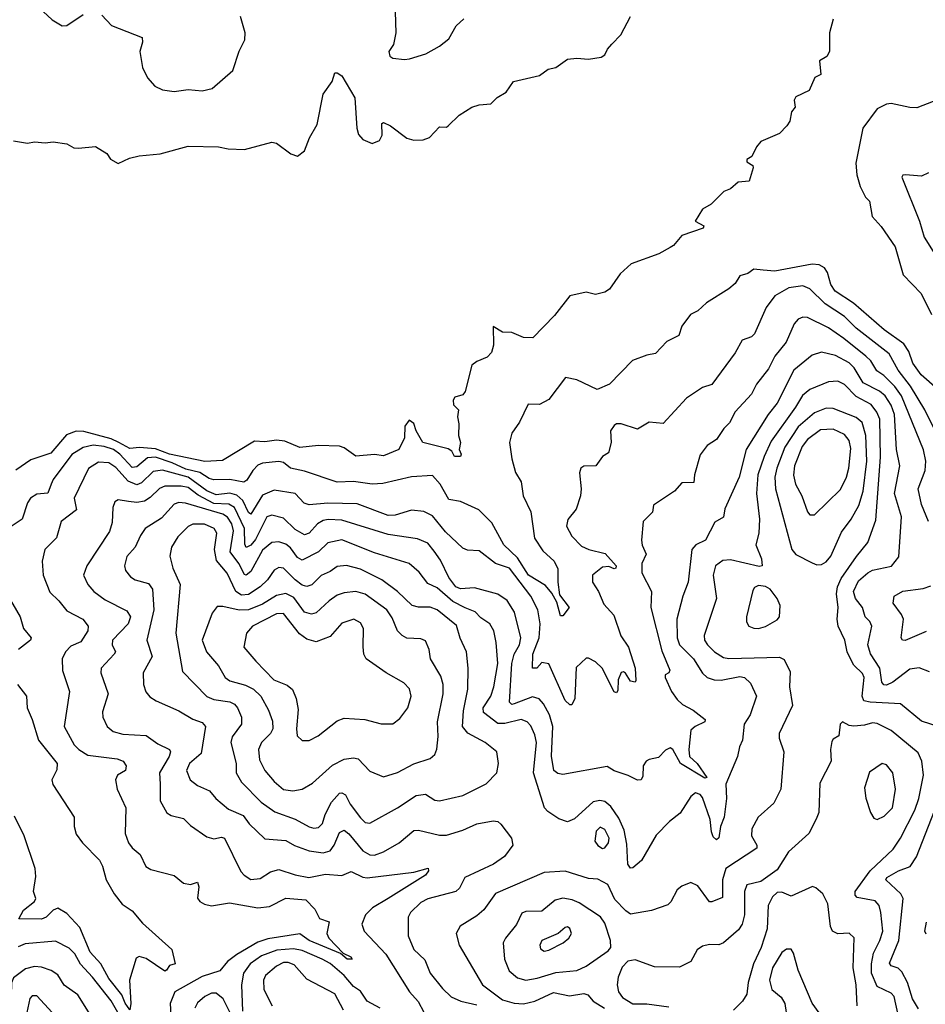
# Model space of a CAD drawing. Extents: x 1678431 to 1860718, y 384618 to 522882.
# Tile 296 of 473: x 1741412 to 1745301, y 508211 to 512441. Entities that reach past the tile are written whole.
import ezdxf

# ---------------------------------------------------------------- set-up
doc = ezdxf.new("R2010")
doc.units = 0

msp = doc.modelspace()

# ---------------------------------------------------------------- linework, layer by layer
at = {"layer": '0CON10XD'}
for points in [[(1741475, 512510), (1741550.9, 512440.9), (1741594.5, 512414.5), (1741615, 512415.7), (1741685, 512462.9)], [(1741385, 511921.2), (1741445, 511910), (1741475, 511916.2), (1741521.4, 511911.4), (1741555, 511915.7), (1741615, 511908), (1741645, 511891.2), (1741665, 511888.8), (1741736.8, 511896.8), (1741785.9, 511865.9), (1741801.2, 511841.2), (1741835, 511823.8), (1741883.6, 511846.4), (1741925, 511856.7), (1742015, 511864.2), (1742135, 511897.5), (1742265.4, 511895.4), (1742306.9, 511886.9), (1742376.7, 511883.3), (1742495, 511914.3), (1742515, 511910), (1742576, 511865), (1742605, 511854.5), (1742635, 511877.5), (1742656.4, 511933.6), (1742689.8, 511990.2), (1742715, 512121.2), (1742753.8, 512175), (1742765, 512212.5), (1742775, 512213.3), (1742795, 512200), (1742850.8, 512105), (1742860, 511975), (1742867.3, 511947.3), (1742885.9, 511925.9), (1742925, 511908.8), (1742957.8, 511922.2), (1742969.2, 511945), (1742967.5, 511995), (1742975, 511998.8), (1743004, 511985), (1743075, 511932), (1743105, 511923.8), (1743145, 511924.4), (1743172, 511935), (1743215, 511981.2), (1743245, 511980), (1743252.5, 511985), (1743298.7, 512031.3), (1743353.8, 512065), (1743385, 512075.8), (1743435, 512080), (1743462.7, 512107.3), (1743500.9, 512129.1), (1743532.5, 512175), (1743645, 512202), (1743682.1, 512227.9), (1743715, 512236), (1743765, 512271.2), (1743805, 512275.8), (1743855, 512272.2), (1743909.7, 512280.3), (1743925, 512290), (1743936.2, 512315), (1743954.5, 512335.5), (1743993.6, 512376.4), (1744035.4, 512454.6)], [(1741765, 512460.8), (1741806.8, 512416.8), (1741937.5, 512365), (1741938.8, 512345), (1741928, 512305), (1741939.4, 512235), (1741961.1, 512191.1), (1741992.5, 512155), (1742025, 512140), (1742075, 512132.5), (1742135, 512141.1), (1742195.9, 512135.9), (1742238.8, 512145), (1742326.8, 512223.2), (1742354.5, 512305.5), (1742378.1, 512355), (1742379.6, 512385), (1742359.6, 512455)], [(1743023.8, 512475), (1743027.5, 512385), (1743018, 512335), (1742997.5, 512305), (1743001.2, 512285), (1743015, 512275.8), (1743065, 512270), (1743086.4, 512273.6)], [(1744906.1, 512443.9), (1744890, 512385), (1744890, 512305), (1744877.7, 512282.3), (1744847.5, 512265), (1744852.5, 512205), (1744827, 512193), (1744803, 512137), (1744745, 512110), (1744737.5, 512095), (1744742.5, 512065), (1744726.7, 512045), (1744720, 512005), (1744706.7, 511985), (1744675, 511952.5), (1744595, 511917.5), (1744576.7, 511895), (1744556.4, 511853.6), (1744535, 511840), (1744535, 511830), (1744560, 511815), (1744562.5, 511805), (1744545, 511747.5), (1744497.5, 511742.5), (1744465, 511713.8), (1744436.7, 511703.3), (1744381.7, 511648.3), (1744345, 511626.7), (1744313.3, 511575), (1744350, 511555), (1744346.7, 511545), (1744255.9, 511514.1), (1744219.5, 511470.5), (1744205, 511462), (1744157.5, 511435), (1744037.8, 511392.2), (1743990.9, 511349.1), (1743945, 511284), (1743925, 511270.8), (1743885, 511260), (1743845, 511270), (1743774.7, 511255.3), (1743709.3, 511170.7), (1743615.6, 511074.4), (1743575, 511075.4), (1743525, 511097.2), (1743485, 511098.6), (1743445, 511122.5), (1743446.9, 511043.1), (1743438.3, 511011.7), (1743418.9, 510991.1), (1743375, 510972.2), (1743353.8, 510956.2), (1743325, 510843.3), (1743315, 510830), (1743280.9, 510819.1), (1743273.2, 510806.8), (1743275, 510786.7), (1743296, 510765), (1743291.5, 510735), (1743297.5, 510705), (1743296.8, 510655), (1743305.3, 510625), (1743300, 510595), (1743308.1, 510575), (1743305.7, 510565), (1743280, 510565), (1743267.5, 510587.5), (1743252.5, 510597.5), (1743143.8, 510625), (1743114.2, 510675), (1743105, 510706.7), (1743085, 510720), (1743066.2, 510695), (1743064.2, 510645), (1743040, 510595), (1742975, 510566.9), (1742935, 510572.5), (1742855, 510565.6), (1742805, 510602.2), (1742785, 510609.1), (1742695, 510612), (1742615, 510603.4), (1742550.9, 510630.9), (1742515, 510635.2), (1742465, 510627.4), (1742420.3, 510629.7), (1742283, 510547), (1742207.7, 510542.3), (1742055, 510574.8), (1741995, 510597.9), (1741926.4, 510603.6), (1741885, 510598.7), (1741838.3, 510625), (1741805, 510640.3), (1741687.6, 510672.4), (1741655, 510673.5), (1741613, 510657), (1741545, 510578.1), (1741459.3, 510550.7), (1741395, 510505.9)], [(1743086.4, 512273.6), (1743155.5, 512294.5), (1743215, 512327.5), (1743255, 512358.8), (1743286.2, 512415), (1743320, 512445)], [(1745335, 512089.6), (1745265, 512062.9), (1745235, 512063.2), (1745155, 512080.6), (1745135, 512077.8), (1745095, 512058.6), (1745033.3, 511975), (1745003.3, 511825), (1745006.9, 511775), (1745021.1, 511725), (1745045, 511678.8), (1745061.7, 511661.7), (1745073.3, 511595), (1745112.2, 511552.2), (1745172.1, 511465), (1745206.5, 511345), (1745283.9, 511265), (1745327.3, 511175)], [(1745315, 511782.5), (1745285, 511769.4), (1745216.1, 511773.9), (1745205, 511772.5), (1745201.2, 511765), (1745276.2, 511575), (1745296.6, 511506.6), (1745373.5, 511383.5)], [(1745354.3, 510854.3), (1745282.9, 510915), (1745248, 510965), (1745230, 511015), (1745209, 511049), (1745125, 511108), (1744992.7, 511222.7), (1744914.7, 511275), (1744895, 511303.3), (1744880.6, 511355), (1744868.6, 511375), (1744845, 511388), (1744815, 511391.2), (1744655, 511360.7), (1744605, 511365.7), (1744565, 511368.6), (1744538.9, 511351.1), (1744505, 511340.8), (1744485, 511308), (1744458, 511285), (1744361.2, 511225), (1744325, 511190), (1744293.3, 511175), (1744256.2, 511125), (1744243.3, 511085), (1744191.7, 511058.3), (1744142.7, 511007.3), (1744105, 511000), (1744043.7, 510976.3), (1743945, 510875.6), (1743891.7, 510851.7), (1743805, 510893.8), (1743756.7, 510903.3), (1743685, 510809.2), (1743645, 510787.5), (1743595, 510788.8), (1743558.4, 510711.6), (1743526, 510665), (1743516.2, 510625), (1743525.6, 510555), (1743541.9, 510495), (1743565.6, 510455), (1743574.3, 510395), (1743607.4, 510327.4), (1743622.9, 510212.9), (1743658.5, 510158.5), (1743707.1, 510115), (1743722.4, 510082.4), (1743722.5, 510025), (1743730.8, 509970.8), (1743772.1, 509915), (1743745, 509880.6), (1743735, 509880), (1743719.3, 509939.3), (1743697.8, 509977.8), (1743669.7, 510009.7), (1743597, 510055), (1743549.7, 510129.7), (1743491.4, 510185), (1743439.3, 510279.3), (1743384.4, 510335), (1743305, 510370.5), (1743255, 510379.5), (1743218.4, 510445), (1743185, 510482.5), (1743095, 510476.5), (1742972.1, 510447.9), (1742925, 510445.3), (1742845, 510457.6), (1742774.8, 510454.8), (1742635, 510502), (1742575, 510514.2), (1742545, 510538), (1742525, 510542.5), (1742455, 510535.2), (1742435, 510527.9), (1742413.2, 510505), (1742387.6, 510462.4), (1742375, 510454.7), (1742314.8, 510465.2), (1742245, 510464.1), (1742225, 510469.8), (1742185.3, 510495.3), (1742125, 510510), (1742067.4, 510537.4), (1741995, 510561.6), (1741961.4, 510558.6), (1741915, 510520), (1741895, 510517.3), (1741841.7, 510575), (1741815, 510594.6), (1741775, 510607.8), (1741727.5, 510612.5), (1741685, 510603.8), (1741636.5, 510573.5), (1741556, 510465), (1741547.2, 510445)], [(1745353, 510655), (1745298.8, 510765), (1745237.1, 510867.1), (1745184.4, 510935), (1745145.8, 511005), (1745005, 511116), (1744955, 511166), (1744870.9, 511220.9), (1744805, 511285.4), (1744775, 511297.6), (1744715, 511288.8), (1744655.4, 511255), (1744618.2, 511205), (1744568.3, 511091.7), (1744555, 511078.6), (1744515, 511063.8), (1744485, 511009.2), (1744385, 510874.3), (1744345, 510860.6), (1744275, 510814.4), (1744175, 510705.7), (1744115, 510712.5), (1744065, 510682.1), (1743995, 510704.6), (1743975.4, 510704.6), (1743965, 510698.1), (1743949.6, 510675), (1743952.5, 510625), (1743940.2, 510579.8), (1743915, 510564), (1743886.7, 510525), (1743835, 510522.5), (1743822, 510515), (1743815.7, 510494.3), (1743823.1, 510425), (1743820, 510395), (1743802.1, 510337.9), (1743765.8, 510294.2), (1743760.9, 510265), (1743782.8, 510222.8), (1743825, 510179.4), (1743856.2, 510165), (1743927.1, 510147.1), (1743973.8, 510095), (1743972.5, 510085), (1743965, 510081.2), (1743942.1, 510092.1), (1743915, 510089.5), (1743872.7, 510055), (1743871.6, 510025), (1743897.5, 509985), (1743920.7, 509930.7), (1743963.1, 509883.1), (1743993.6, 509793.6), (1744026.4, 509745), (1744054.7, 509655), (1744058.5, 509601.5), (1744055, 509594.3), (1744035, 509598.9), (1744013.2, 509633.2), (1744005, 509640), (1743995, 509636), (1743981.8, 509605), (1743981.1, 509558.9), (1743975, 509549.2), (1743965, 509552.9), (1743913.9, 509655), (1743885, 509682.1), (1743855, 509698), (1743845, 509697.5), (1743802, 509658), (1743795.4, 509525), (1743782.9, 509497.1), (1743775, 509496.9), (1743755, 509515.6), (1743685, 509673.5), (1743655, 509679.2), (1743632.9, 509655), (1743614.1, 509655), (1743615.5, 509715), (1743643.3, 509785), (1743647.1, 509845), (1743637.4, 509905), (1743607.6, 509965), (1743515, 510084.7), (1743454.8, 510104.8), (1743385, 510158.9), (1743335, 510162.7), (1743315, 510170), (1743241.3, 510241.3), (1743185, 510308.9), (1743148.3, 510328.3), (1743095, 510333.8), (1743025, 510312.9), (1742995, 510310.3), (1742861.2, 510361.2), (1742735, 510363.9), (1742655, 510356.5), (1742634.1, 510364.1), (1742595, 510405.3), (1742505, 510420), (1742455, 510398.2), (1742405, 510317.3), (1742395, 510323.5), (1742370.3, 510375), (1742345, 510398.5), (1742315, 510407.1), (1742255, 510399.3), (1742215, 510417.1), (1742135, 510475.9), (1742025, 510505.1), (1741985, 510500), (1741935, 510451.9), (1741915, 510442.8), (1741877.8, 510457.8), (1741825, 510516.7), (1741795, 510537.5), (1741750.3, 510539.7), (1741706.7, 510513.3), (1741646.5, 510385), (1741656.5, 510335), (1741590, 510285), (1741570, 510215), (1741520.5, 510165), (1741508.9, 510115), (1741512.9, 510055), (1741540.9, 509980.9), (1741580.5, 509945), (1741615, 509901.5), (1741682.5, 509865), (1741706.4, 509835), (1741704.6, 509815), (1741675, 509767.5), (1741630.8, 509749.2), (1741607.9, 509725), (1741594.5, 509695), (1741595.5, 509645.5), (1741625.4, 509555), (1741603.2, 509405), (1741645.4, 509325), (1741665.5, 509305), (1741705, 509281.7), (1741830, 509265), (1741856, 509255), (1741868.6, 509235), (1741866, 509215), (1741832.5, 509195), (1741822.9, 509175), (1741830, 509135), (1741867.3, 509055), (1741865.4, 508945), (1741878.5, 508905), (1741895, 508882.9), (1741928.6, 508855), (1741953.6, 508803.6), (1741975, 508790), (1742075, 508764.3), (1742115, 508731.9), (1742145, 508725.6), (1742175.3, 508735.3), (1742181.5, 508715), (1742175, 508667.5), (1742185, 508652), (1742205, 508640.6), (1742235, 508633.6), (1742313.3, 508646.7), (1742434.7, 508625.3), (1742485, 508631.6), (1742555, 508666.8), (1742640.3, 508660.3), (1742679.2, 508619.2), (1742699.6, 508579.6), (1742740.8, 508565), (1742730.9, 508515), (1742739.5, 508495), (1742800.7, 508430.7), (1742834.2, 508415), (1742840, 508405), (1742818.8, 508405), (1742789.2, 508429.2), (1742655.4, 508485), (1742615, 508513.4), (1742478, 508492), (1742435, 508478.4), (1742344.7, 508425), (1742305, 508394.6), (1742271.8, 508355), (1742195, 508330.4), (1742077.9, 508265), (1742058.1, 508215), (1742067.2, 508062.8)], [(1745315.2, 510285), (1745285, 510357.5), (1745270.4, 510425), (1745301.3, 510505), (1745303.3, 510545), (1745293.4, 510593.4), (1745199.2, 510825), (1745170.2, 510865), (1745122.7, 510912.7), (1745092.8, 510932.8), (1745066.7, 510975), (1745046.3, 510995), (1744951.9, 511071.9), (1744885, 511117.2), (1744795, 511161.8), (1744775, 511162.7), (1744755, 511154.6), (1744738.2, 511135), (1744704, 511055), (1744654.7, 510995), (1744628.2, 510941.8), (1744576.8, 510875), (1744555, 510831.9), (1744485, 510756.7), (1744460.8, 510709.2), (1744435.5, 510685), (1744405, 510637.1), (1744365, 510612), (1744335, 510571.2), (1744310.4, 510485), (1744307.6, 510452.4), (1744255, 510451.9), (1744223.8, 510415), (1744134.6, 510355.4), (1744130, 510325), (1744089.4, 510285), (1744081.8, 510205), (1744085, 510184.2), (1744102.9, 510145), (1744084.1, 510105), (1744083.7, 510065), (1744125.8, 509985), (1744123.1, 509915), (1744170.2, 509730.2), (1744203.6, 509646.4), (1744200, 509635), (1744184.3, 509625.7), (1744184.2, 509615), (1744211.2, 509555), (1744235, 509520), (1744258.3, 509498.3), (1744304.4, 509474.4), (1744355.8, 509435), (1744355, 509424.7), (1744312.5, 509405), (1744295, 509388.1), (1744285.2, 509305), (1744288.1, 509275), (1744321.8, 509245), (1744362.5, 509185), (1744355, 509182.9), (1744249.7, 509245), (1744216.4, 509305), (1744205, 509312.9), (1744185, 509302.9), (1744155, 509270.6), (1744115, 509263.1), (1744102.9, 509255), (1744090, 509235), (1744088.3, 509191.7), (1744081.2, 509175), (1744065, 509173.3), (1744025.8, 509194.2), (1743964.6, 509214.6), (1743935, 509232.5), (1743745, 509198.5), (1743722.5, 509202.5), (1743705.7, 509215), (1743696.5, 509276.5), (1743701.9, 509405), (1743687.7, 509455), (1743661.3, 509501.3), (1743643.4, 509523.4), (1743615, 509532.4), (1743535, 509501.4), (1743525, 509499.6), (1743515, 509508.8), (1743525.2, 509674.8), (1743536, 509715), (1743557.8, 509755), (1743563.6, 509785), (1743536.7, 509895), (1743506.1, 509946.1), (1743465, 509973.1), (1743365, 510000), (1743305, 509996.5), (1743285, 510003.8), (1743255, 510044.1), (1743219.5, 510119.5), (1743191.9, 510158.1), (1743165, 510191.8), (1743120.2, 510210.3), (1742995, 510228.7), (1742795, 510290.2), (1742736.1, 510293.9), (1742715, 510289), (1742691.6, 510275), (1742655, 510235.3), (1742635, 510228.6), (1742595, 510250.4), (1742545, 510299.1), (1742495, 510313.1), (1742474, 510305), (1742425, 510208.4), (1742405, 510183.3), (1742385, 510173.8), (1742378.1, 510188.1), (1742376.9, 510255), (1742333.9, 510345), (1742309.7, 510359.7), (1742245, 510363.1), (1742179, 510399), (1742135, 510431), (1742105, 510437.6), (1742035, 510437), (1742012.9, 510427.1), (1741972.2, 510387.8), (1741947.2, 510372.8), (1741915, 510367.1), (1741879.1, 510370.9), (1741835, 510378.9), (1741820.2, 510369.8), (1741812.1, 510345), (1741809.3, 510280.7), (1741797.8, 510242.2), (1741700, 510095), (1741686.5, 510055), (1741704.5, 510015), (1741730, 509985), (1741778.3, 509948.3), (1741871.4, 509901.4), (1741888.2, 509875), (1741877.5, 509845), (1741810.4, 509775), (1741809.1, 509755), (1741823.3, 509725), (1741817.8, 509715), (1741761.5, 509655), (1741760.5, 509635), (1741791.5, 509545), (1741766.8, 509466.8), (1741768.5, 509445), (1741787.8, 509405), (1741813.6, 509383.6), (1741855, 509372.2), (1741955.3, 509365.3), (1742005, 509330), (1742055.3, 509305.3), (1742059.6, 509295), (1742053.6, 509275), (1742012.8, 509205), (1742015, 509156.7), (1742014.6, 509084.6), (1742043.4, 509033.4), (1742062.6, 509022.6), (1742115, 509009.1), (1742145, 508979.4), (1742215, 508930), (1742245, 508921.8), (1742278.8, 508928.8), (1742291.4, 508925), (1742361.3, 508781.3), (1742375.3, 508765.3), (1742405, 508747.5), (1742445, 508751.1), (1742489.5, 508780.5), (1742525, 508790.6), (1742595, 508767.2), (1742654, 508756), (1742725, 508769.6), (1742795, 508763.9), (1742835, 508780.8), (1742885, 508756.8), (1742904.8, 508754.8), (1743105, 508779.3), (1743166.4, 508796.4), (1743167.9, 508785), (1743154.6, 508765), (1742993.9, 508666.1), (1742927.1, 508625), (1742897.3, 508595), (1742881.1, 508555), (1742891.1, 508525), (1742985, 508426.2), (1743086.1, 508265), (1743123.3, 508223.2), (1743171.8, 508131.8)], [(1745319.8, 509639.8), (1745275, 509656.7), (1745235, 509651.2), (1745161.8, 509595), (1745135, 509582.4), (1745123.4, 509583.4), (1745114.5, 509594.5), (1745105.4, 509655), (1745066.3, 509716.3), (1745054.8, 509755), (1745071.8, 509835), (1745062.5, 509855), (1745042.9, 509875), (1745031.8, 509915), (1745001.7, 509955), (1744993.1, 509985), (1745015, 510029.7), (1745055, 510064.7), (1745075, 510075.8), (1745156.4, 510093.6), (1745187.3, 510132.7), (1745198.4, 510305), (1745168.9, 510405), (1745191.4, 510525), (1745177.8, 510595), (1745168.7, 510745), (1745155, 510785.3), (1745129.6, 510825), (1745105.3, 510845.3), (1745035, 510881.2), (1744995.8, 510945.8), (1744975, 510967.4), (1744915, 510998.2), (1744855, 511012.9), (1744815, 511000), (1744736.7, 510935), (1744665, 510793.8), (1744626.4, 510745), (1744531.4, 510595), (1744501.8, 510475), (1744439.7, 510340.3), (1744435, 510303.8), (1744397.3, 510282.7), (1744357.5, 510205), (1744315.3, 510184.7), (1744297.9, 510165), (1744282.3, 510025), (1744259.6, 509965), (1744234.6, 509865), (1744235.6, 509785), (1744245.7, 509755), (1744306.2, 509695), (1744345, 509633.5), (1744365, 509614.8), (1744394, 509605), (1744425, 509603.7), (1744505, 509619.2), (1744525.3, 509615.3), (1744551.1, 509591.1), (1744576.4, 509535), (1744548.9, 509455), (1744523.2, 509415), (1744515.5, 509345), (1744502.8, 509317.2), (1744494.3, 509275), (1744445, 509156.2), (1744448.2, 509095), (1744436.9, 509015), (1744421.7, 508975), (1744415, 508926.2), (1744405, 508917.1), (1744390.3, 508930.3), (1744382.5, 508952.5), (1744377.5, 509005), (1744345, 509099.2), (1744335, 509112.6), (1744315, 509120), (1744295, 509103.3), (1744248.1, 509031.9), (1744203.4, 508996.6), (1744145, 508937.5), (1744081.9, 508828.1), (1744045, 508796.7), (1744035, 508795.6), (1744023.6, 508813.6), (1744019.4, 508899.4), (1744008.4, 508958.4), (1743985, 509010.4), (1743950.9, 509060.9), (1743925, 509082.3), (1743903.5, 509086.5), (1743875, 509080.7), (1743795, 509007.3), (1743765, 508995.4), (1743728.1, 509008.1), (1743679.5, 509039.5), (1743665.4, 509055.4), (1743619.2, 509205), (1743631.4, 509335), (1743625, 509369.2), (1743607.2, 509407.2), (1743591.9, 509425), (1743565, 509434.2), (1743495, 509417.1), (1743465, 509417.6), (1743403.8, 509465), (1743403.1, 509485), (1743435.3, 509535), (1743447.7, 509575), (1743465.2, 509675), (1743458.2, 509765), (1743448, 509815), (1743431.5, 509845), (1743392, 509872), (1743367.5, 509897.5), (1743325, 509914.4), (1743271.6, 509941.6), (1743205, 510000.2), (1743165, 510018.2), (1743127.7, 510067.7), (1743085, 510105.3), (1742935, 510150.5), (1742795, 510206.1), (1742735, 510192.9), (1742695, 510155.3), (1742625, 510118.9), (1742605, 510131.1), (1742575, 510172.2), (1742555, 510187.8), (1742525, 510198), (1742495, 510194.7), (1742455, 510161.8), (1742405, 510069.7), (1742385, 510054.7), (1742377.1, 510057.1), (1742353.7, 510105), (1742315.2, 510155), (1742330.7, 510245), (1742322.6, 510275), (1742305, 510304.3), (1742285, 510317.2), (1742124.2, 510364.2), (1742095, 510367), (1742075, 510359.4), (1742021, 510299), (1741950.5, 510255), (1741930, 510225), (1741908.5, 510175), (1741872.3, 510135), (1741862, 510095), (1741866.4, 510075), (1741887.4, 510047.4), (1741908, 510035), (1741965, 510019.4), (1741982.9, 509995), (1741988.4, 509905), (1741957.5, 509775), (1741980.9, 509705), (1741941.8, 509635), (1741943.6, 509585), (1741953.1, 509553.1), (1741971.4, 509531.4), (1741998, 509515), (1742095, 509472.1), (1742155, 509436), (1742195, 509422.3), (1742210.4, 509405), (1742191.4, 509288.6), (1742140.8, 509245), (1742127.7, 509215), (1742144.5, 509175), (1742175, 509150.5)], [(1745369.8, 509399.8), (1745285, 509427.5), (1745195, 509502.5), (1745065, 509508.8), (1745037.8, 509515), (1745029.5, 509535), (1745039, 509615), (1745031.9, 509631.9), (1744995, 509668.5), (1744978, 509698), (1744965.8, 509725), (1744955.7, 509775.7), (1744926.5, 509835), (1744922.2, 509865), (1744926.8, 509915), (1744919.3, 509975), (1744924.8, 510005), (1744940.3, 510039.7), (1745005.3, 510135), (1745054.6, 510195), (1745089, 510291), (1745108.3, 510561.7), (1745105.5, 510725), (1745093.1, 510755), (1745068.2, 510788.2), (1745005, 510822.3), (1744955, 510873.5), (1744925, 510888.4), (1744886, 510885), (1744805, 510851.6), (1744773.6, 510826.4), (1744743.3, 510776.7), (1744640, 510630), (1744609, 510565), (1744581.4, 510485), (1744576.9, 510405), (1744588.7, 510295), (1744586.2, 510235), (1744572.9, 510185), (1744598.1, 510125), (1744600.8, 510095), (1744587.5, 510092.5), (1744465, 510120.6), (1744432.2, 510117.8), (1744400.8, 510095), (1744390, 510055), (1744404.6, 509955), (1744350.9, 509795), (1744352.9, 509775), (1744365.4, 509755), (1744396.5, 509725), (1744435, 509701.3), (1744457.1, 509697.1), (1744675, 509702.7), (1744695, 509692.9), (1744720.6, 509639.4), (1744718.5, 509575), (1744730.3, 509495), (1744673.8, 509375), (1744674.1, 509354.1), (1744693.8, 509296.2), (1744680.4, 509135), (1744650.9, 509075), (1744583.5, 509015), (1744556.9, 508965), (1744555.4, 508935), (1744577.2, 508895), (1744577.6, 508882.4), (1744445, 508794.6), (1744429.8, 508745), (1744430, 508670), (1744385, 508650.7), (1744375, 508651.8), (1744325, 508720), (1744295, 508734.2), (1744255, 508718), (1744235, 508702), (1744208.2, 508651.8), (1744195, 508638.6), (1744125.4, 508614.6), (1744035, 508598.5), (1744015, 508611.8), (1743968.6, 508661.4), (1743937.5, 508725), (1743895, 508749.2), (1743855, 508751.4), (1743755, 508782.5), (1743665, 508776.9), (1743455, 508687.5), (1743405, 508616.9), (1743375, 508591.1), (1743303, 508547), (1743287.1, 508515), (1743299.6, 508465), (1743398.9, 508295), (1743485, 508230.3), (1743535.6, 508215.6), (1743575, 508212.4), (1743625, 508224), (1743705, 508261.9), (1743772.9, 508247.1), (1743835, 508258), (1743851.9, 508251.9), (1743874.4, 508225), (1743923.9, 508195)], [(1744835, 510098.9), (1744855, 510100.6), (1744875, 510112.2), (1744895, 510135.7), (1744940.7, 510239.3), (1744982.7, 510295), (1745016.4, 510353.6), (1745034.5, 510415), (1745049.7, 510545), (1745046.3, 510655), (1745030.5, 510710.5), (1745005, 510731.4), (1744905, 510771.1), (1744875, 510771.6), (1744825, 510752.2), (1744755, 510692.2), (1744698.4, 510605), (1744663.5, 510515), (1744654.4, 510475), (1744658.1, 510425), (1744728.5, 510165), (1744745, 510142.7), (1744815, 510107.5), (1744835, 510098.9)], [(1744805, 510314.3), (1744825, 510314.4), (1744937, 510423), (1744963.3, 510475), (1744973.1, 510515), (1744981.5, 510598.5), (1744975, 510633.3), (1744955, 510659.4), (1744905, 510681.9), (1744851.7, 510678.3), (1744795, 510636.9), (1744772.3, 510607.7), (1744739.2, 510525), (1744734.8, 510484.8), (1744743.8, 510445), (1744771.4, 510395), (1744795, 510326), (1744805, 510314.3)], [(1741547.2, 510445), (1741532.5, 510407.5), (1741485, 510402.7), (1741457.8, 510385), (1741445.5, 510365), (1741422.5, 510295), (1741357.8, 510252.2)], [(1742675, 508967.6), (1742695, 508970), (1742712.6, 508987.4), (1742723.7, 509026.3), (1742751.2, 509078.8), (1742785, 509117.5), (1742795, 509119.4), (1742811.1, 509111.1), (1742830.5, 509070.5), (1742875, 509012.5), (1742895, 508992.1), (1742915, 508988.5), (1743035, 509054.6), (1743115, 509108.2), (1743155, 509113.6), (1743195, 509088.6), (1743215, 509084.6), (1743315, 509108.5), (1743415, 509158.1), (1743460.8, 509205), (1743468.6, 509245), (1743460.8, 509295), (1743411.1, 509335), (1743336.5, 509376.5), (1743313.8, 509405), (1743317.7, 509472.3), (1743336.1, 509565), (1743337.8, 509655), (1743330.4, 509725), (1743303.6, 509783.6), (1743288.1, 509838.1), (1743205, 509905.3), (1743175, 509916.5), (1743125, 509917.5), (1743096.9, 509925), (1743035, 509983.9), (1742966.7, 510035), (1742875, 510081), (1742815, 510095.8), (1742775, 510092.3), (1742745, 510070.3), (1742706.4, 510053.6), (1742667.2, 510012.8), (1742645, 510005.7), (1742625, 510012.3), (1742595.3, 510035), (1742545, 510084), (1742525, 510087.3), (1742504.4, 510075.6), (1742475.9, 510035), (1742445.3, 510005), (1742395, 509971.5), (1742365, 509968.1), (1742340.2, 509985), (1742303, 510063), (1742257.3, 510117.3), (1742249, 510165), (1742258.3, 510235), (1742247.5, 510255), (1742205, 510273.9), (1742155, 510273.4), (1742135, 510263.1), (1742090.8, 510219.2), (1742063.9, 510175), (1742056.9, 510136.9), (1742070, 510085), (1742101.5, 510015), (1742081.9, 509805), (1742111, 509641), (1742215, 509533.2), (1742245, 509520.3), (1742315, 509510.9), (1742335, 509500.8), (1742347.7, 509485), (1742364.1, 509444.1), (1742364.7, 509415), (1742325, 509360.6), (1742319.3, 509335), (1742341.3, 509245), (1742341.5, 509205), (1742364.5, 509165), (1742449.1, 509079.1), (1742507.8, 509037.8), (1742595, 509005.9), (1742655, 508973.8), (1742675, 508967.6)], [(1744585.6, 509825.6), (1744615, 509834.6), (1744665, 509862.9), (1744674.6, 509875), (1744677.4, 509925), (1744665.2, 509955), (1744635, 509994.7), (1744615, 510006.3), (1744585, 510010.4), (1744568, 510002), (1744561.1, 509988.9), (1744533.8, 509875), (1744533.5, 509853.5), (1744544, 509835), (1744565, 509826.9), (1744585.6, 509825.6)], [(1745305, 509812.9), (1745215, 509774.5), (1745203.3, 509775), (1745197.5, 509785), (1745207.3, 509865), (1745199.6, 509885), (1745163.5, 509935), (1745168, 509965), (1745204.3, 509985.7), (1745292.3, 509997.7), (1745325, 510009.3)], [(1741356.2, 509975), (1741413.9, 509875), (1741428.6, 509825), (1741461.4, 509785), (1741458.6, 509775), (1741406.2, 509735)], [(1742585, 509127.5), (1742625, 509134.6), (1742669.3, 509160.7), (1742755, 509238.8), (1742805.3, 509264.7), (1742845, 509270.4), (1742865, 509265.4), (1742915, 509212.5), (1742975, 509188.8), (1743035, 509206.2), (1743105, 509243.6), (1743175, 509267.5), (1743195.5, 509284.5), (1743203.2, 509306.8), (1743209.1, 509360.9), (1743206, 509425), (1743231.2, 509545), (1743231.2, 509585), (1743220.1, 509620.1), (1743176.6, 509695), (1743170.5, 509735), (1743155, 509772), (1743135, 509781.1), (1743075, 509784.6), (1743054.8, 509794.8), (1743034.8, 509814.8), (1743011.4, 509871.4), (1742988.2, 509905), (1742895, 509973), (1742855, 509983.8), (1742805, 509978.8), (1742775, 509968.7), (1742740.9, 509945), (1742685, 509893.2), (1742665, 509887.2), (1742635, 509896), (1742588.6, 509958.6), (1742555, 509976.3), (1742515, 509967.8), (1742455, 509929.8), (1742395, 509906.3), (1742355, 509904.1), (1742285, 509920.4), (1742260.2, 509919.8), (1742238.8, 509891.2), (1742195.4, 509775), (1742214.5, 509725), (1742265, 509665.6), (1742295, 509614.6), (1742315, 509600.3), (1742382.1, 509582.1), (1742416, 509565), (1742447.3, 509535), (1742480.7, 509475), (1742497.8, 509427.8), (1742499.2, 509395), (1742489.7, 509375), (1742449.7, 509335), (1742437.5, 509305), (1742441.9, 509261.9), (1742465, 509215.5), (1742505, 509167.9), (1742545, 509133.6), (1742585, 509127.5)], [(1742624.6, 509344.6), (1742655, 509344.6), (1742694.4, 509365), (1742775, 509428.5), (1742805, 509440.5), (1742894.5, 509434.5), (1742964.2, 509415.8), (1743015, 509415.7), (1743045, 509439.2), (1743078.5, 509485), (1743093.9, 509535), (1743086.5, 509566.5), (1743061.9, 509591.9), (1742985.8, 509635), (1742900.6, 509695), (1742890.5, 509715), (1742886.7, 509746.7), (1742888.9, 509825), (1742875, 509850), (1742847.5, 509865), (1742795, 509848.8), (1742745, 509791.8), (1742685, 509768.8), (1742645, 509779.5), (1742612.9, 509802.9), (1742545, 509889.7), (1742515, 509888.8), (1742411.5, 509835), (1742385.5, 509805), (1742374.5, 509745), (1742426.2, 509685), (1742503.2, 509605), (1742561.3, 509581.3), (1742583.7, 509563.7), (1742599.6, 509525), (1742607.2, 509477.2), (1742600.6, 509395), (1742603.6, 509365), (1742624.6, 509344.6)], [(1741401.8, 509585), (1741441.2, 509535), (1741443.6, 509485), (1741466, 509435), (1741492.8, 509345), (1741573.5, 509245), (1741571.3, 509218.7), (1741549.4, 509175), (1741554.4, 509155), (1741645.6, 509015), (1741645.6, 508975), (1741655, 508941.2), (1741681.2, 508905), (1741755, 508830), (1741768.1, 508805), (1741783.3, 508745), (1741816.9, 508685), (1741851.7, 508641.7), (1741895, 508611.8), (1741939.3, 508559.3), (1742065, 508446.7), (1742080, 508385), (1742055, 508377.5), (1742043, 508357), (1742035, 508353.8), (1741955, 508408.2), (1741925, 508416.7), (1741911.5, 508408.5), (1741883.9, 508315), (1741889.7, 508215), (1741885, 508187.5), (1741865, 508215.6), (1741851.1, 508251.1), (1741795, 508321.1), (1741760, 508385), (1741715, 508434.8), (1741670.2, 508540.2), (1741615, 508600.3), (1741575, 508623.8), (1741555, 508615.9), (1741525.7, 508585), (1741505, 508576.6), (1741407.5, 508577.5), (1741428.5, 508615), (1741475, 508651.9), (1741481.4, 508665), (1741471.4, 508695), (1741480.7, 508759.3), (1741478.8, 508795), (1741431.5, 508935), (1741389.2, 509019.2)], [(1745184.1, 508165), (1745167.2, 508245), (1745155, 508258.5), (1745095, 508287.9), (1745070.9, 508345), (1745070.5, 508385), (1745079, 508431), (1745106.2, 508485), (1745118.4, 508525), (1745110.5, 508605), (1745102.5, 508635), (1745085.5, 508655), (1745009.4, 508669.4), (1745000, 508680), (1745000.4, 508695), (1745065.1, 508784.9), (1745162.7, 508877.3), (1745195.4, 508924.6), (1745255.7, 509045), (1745273, 509095), (1745293.5, 509195), (1745286.5, 509255), (1745271.3, 509291.3), (1745155, 509387.3), (1745095, 509417.5), (1745075, 509420.4), (1745040.3, 509409.7), (1744995, 509405.6), (1744975, 509408.1), (1744945, 509423.8), (1744935.9, 509414.1), (1744930, 509365), (1744905, 509350), (1744900.3, 509339.7), (1744894.5, 509305), (1744896.5, 509255), (1744848.9, 509161.1), (1744843.5, 509035), (1744833.3, 509006.7), (1744801.2, 508945), (1744713.8, 508866.2), (1744665, 508788.5), (1744595, 508738.4), (1744535, 508724.2), (1744524.7, 508695.3), (1744524.1, 508595.9), (1744514.7, 508555), (1744499.4, 508530.6), (1744435.3, 508474.7), (1744415, 508467.1), (1744375, 508468.1), (1744345, 508460), (1744321.2, 508445), (1744294, 508395), (1744245, 508370), (1744138.3, 508371.7), (1744055, 508401.5), (1744024, 508396), (1743999.6, 508370.4), (1743982.4, 508327.6), (1743978, 508295), (1743983.6, 508265), (1744000.8, 508240.8), (1744045, 508212.5), (1744105, 508212.6), (1744199.8, 508199.8)], [(1745095, 509004.4), (1745125, 509019.5), (1745160.8, 509055), (1745173.8, 509135), (1745161.8, 509205), (1745135, 509239.2), (1745115.6, 509245.6), (1745061.2, 509208.8), (1745039.6, 509140.4), (1745046, 509096), (1745065.5, 509035), (1745080.2, 509010.2), (1745095, 509004.4)], [(1742175, 509150.5), (1742227.4, 509127.4), (1742253.8, 509095), (1742308.6, 509048.6), (1742371.7, 509021.7), (1742396.9, 508986.9), (1742465, 508921.5), (1742555, 508914), (1742592.7, 508892.7), (1742655, 508870.8), (1742715, 508862.2), (1742745, 508869.7), (1742762.7, 508895), (1742785, 508948.5), (1742805, 508959.2), (1742825, 508943.9), (1742885, 508870.8), (1742915, 508853.1), (1742935, 508851.2), (1742975, 508865.3), (1743042.2, 508905), (1743105, 508958.2), (1743125, 508958.5), (1743215, 508936.9), (1743245, 508938.2), (1743315, 508959.2), (1743375, 508986), (1743445, 508999.6), (1743465, 508995.6), (1743477.8, 508985), (1743524.4, 508924.4), (1743530, 508895), (1743494.6, 508845.4), (1743447.4, 508812.6), (1743324.1, 508755), (1743300.5, 508709.5), (1743285, 508696.1), (1743165, 508663.6), (1743135, 508648.1), (1743090.6, 508605), (1743080.5, 508585), (1743080.4, 508505), (1743105, 508445.7), (1743151.3, 508401.3), (1743175.5, 508345), (1743228.1, 508278.1), (1743265, 508242.9), (1743307.1, 508225), (1743375, 508208.5)], [(1745272, 508192), (1745246.3, 508235), (1745224.3, 508304.3), (1745200.5, 508350.5), (1745185, 508365.8), (1745155, 508376.4), (1745147.2, 508387.2), (1745188.1, 508485), (1745206.1, 508665), (1745195.9, 508685), (1745131.1, 508745), (1745135.5, 508755), (1745185.8, 508784.2), (1745236.8, 508803.2), (1745263.7, 508845), (1745354.4, 509075)], [(1743915, 508880.8), (1743925, 508882.5), (1743941.1, 508905), (1743943.1, 508925), (1743925, 508961.9), (1743905, 508971.5), (1743887.3, 508955), (1743882.1, 508912.1), (1743895, 508892.5), (1743915, 508880.8)], [(1745008.1, 508205), (1745003.8, 508295), (1744991.9, 508368.1), (1744996.5, 508496.5), (1744975, 508516.5), (1744925, 508513.1), (1744902.5, 508525), (1744893.6, 508545), (1744882.3, 508642.3), (1744861.2, 508685), (1744831.5, 508711.5), (1744816.9, 508716.9), (1744725, 508675.5), (1744685, 508692.5), (1744665, 508691.1), (1744645, 508672.7), (1744626.2, 508635), (1744621.8, 508535), (1744596.4, 508455), (1744563, 508385), (1744540.3, 508305), (1744535, 508254), (1744515.9, 508224.1), (1744477.5, 508185)], [(1743585.3, 508315.3), (1743635, 508323.1), (1743715, 508347.4), (1743805, 508356.4), (1743845, 508375.3), (1743939.7, 508440.3), (1743950.5, 508455), (1743949.2, 508485), (1743925, 508559.4), (1743906.9, 508586.9), (1743815, 508646.8), (1743785, 508660), (1743745, 508666.2), (1743711, 508659), (1743655, 508611.5), (1743585, 508610), (1743568.1, 508601.9), (1743546, 508554), (1743497.9, 508495), (1743488.5, 508475), (1743493.9, 508405), (1743513.5, 508355), (1743550, 508325), (1743585.3, 508315.3)], [(1745305, 508512.9), (1745299.5, 508525), (1745306.3, 508563.7)], [(1743665, 508439.5), (1743685, 508442.9), (1743745.8, 508475), (1743770, 508495), (1743781.1, 508515), (1743775, 508536.9), (1743765, 508543.1), (1743755, 508541.1), (1743724.2, 508515.8), (1743654.3, 508485), (1743645.6, 508465), (1743649.3, 508449.3), (1743665, 508439.5)], [(1741832.8, 508175), (1741805, 508225.3), (1741725, 508327.8), (1741673.1, 508383.1), (1741648, 508428), (1741625, 508452.5), (1741565, 508481.8), (1741435, 508471.1), (1741405, 508457.9)], [(1742959.5, 508195), (1742904.8, 508225), (1742875, 508266.9), (1742845, 508286.8), (1742805.2, 508335), (1742745, 508386.3), (1742710.4, 508405), (1742625, 508442.5), (1742588.5, 508448.5), (1742516.2, 508443.8), (1742450.2, 508419.8), (1742401.6, 508385), (1742372.9, 508345), (1742365.2, 508295), (1742368.9, 508181.1)], [(1744886.6, 508116.6), (1744815, 508215.8), (1744755, 508358), (1744735, 508431.2), (1744725, 508447.5), (1744705, 508447.3), (1744685, 508433.3), (1744645, 508366.9), (1744632.3, 508315), (1744641.9, 508275), (1744681.6, 508241.6), (1744698.4, 508215), (1744703.3, 508175)], [(1742801.9, 508185), (1742765, 508256.2), (1742645, 508318.2), (1742591.1, 508381.1), (1742565, 508390.9), (1742545, 508391), (1742514.9, 508375.1), (1742468, 508335), (1742459.2, 508315), (1742460.7, 508275), (1742495.6, 508204.4)], [(1741722.1, 508155), (1741662.2, 508252.2), (1741602.6, 508292.6), (1741575, 508337.7), (1741546.5, 508356.5), (1741505, 508370), (1741475, 508372.9), (1741436.8, 508363.2), (1741385.2, 508324.8), (1741377, 508303), (1741375, 508247.5), (1741353.1, 508236.9), (1741315, 508235.7), (1741267.6, 508277.6), (1741235, 508290.8), (1741125, 508272.4), (1741091.5, 508258.5), (1741057.3, 508235), (1741031.1, 508165)], [(1741550.8, 508175), (1741485, 508246.9), (1741465, 508247.1), (1741455, 508235.8), (1741442.9, 508175)], [(1742328.7, 508148.7), (1742286, 508235), (1742255, 508258.4), (1742235, 508259.1), (1742207.5, 508245), (1742175, 508217.1), (1742163.4, 508195)]]:
    msp.add_lwpolyline(points, dxfattribs=at)

doc.saveas('drawing.dxf')
